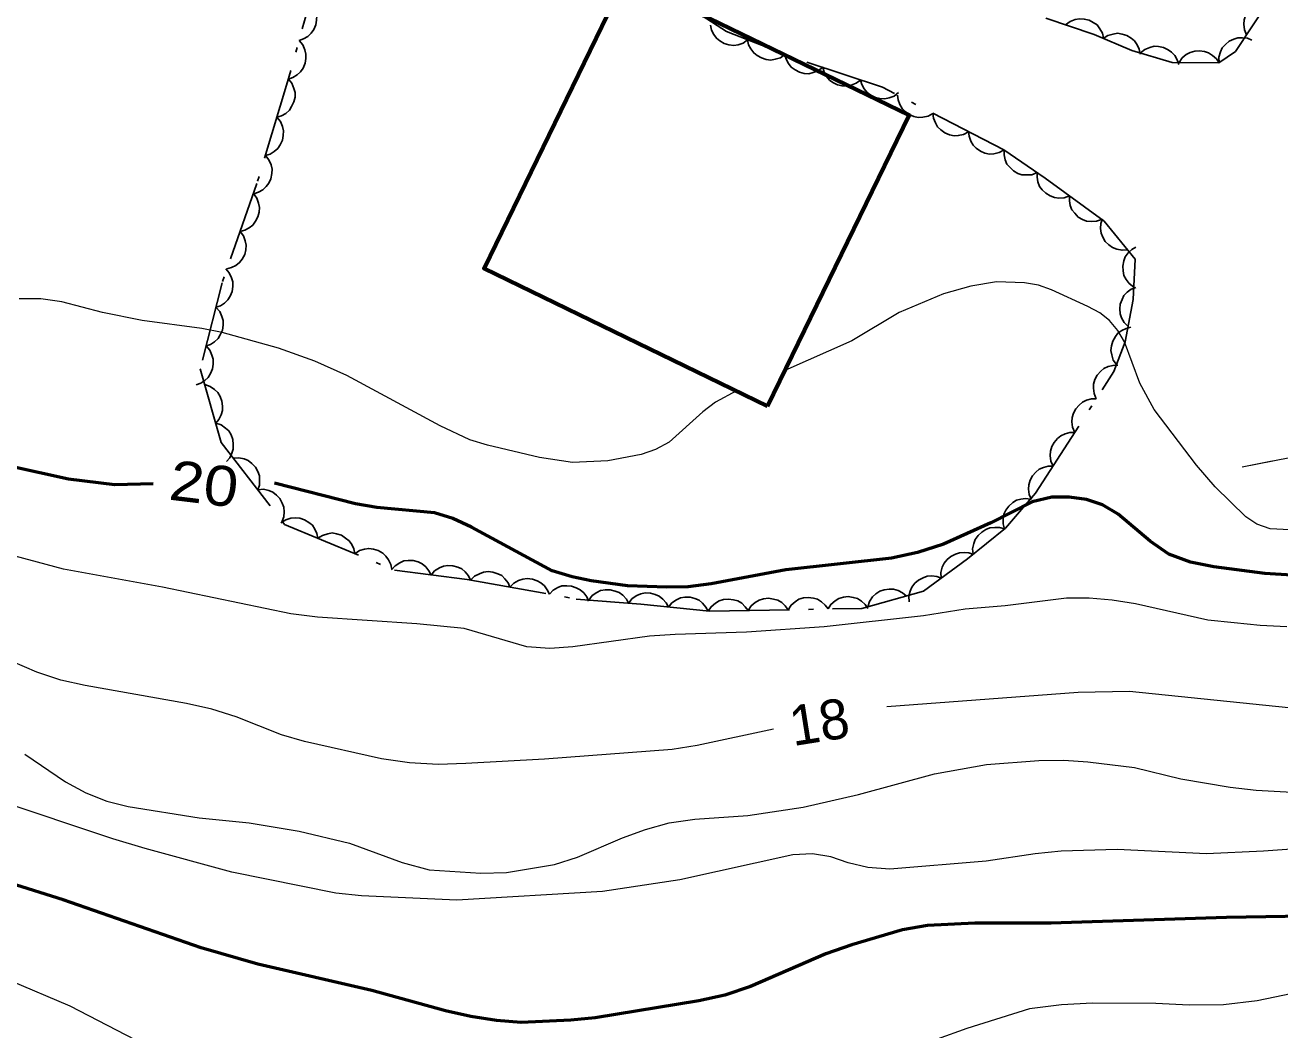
# Model space of a CAD drawing. Extents: x 356765 to 358572, y 5103174 to 5104650.
# Drawn here: x 357323.85 to 357370.96, y 5103651.88 to 5103689.59 of the extents above; entities that cross this region are included whole.
import ezdxf
from ezdxf.enums import TextEntityAlignment as Align

# ---------------------------------------------------------------- set-up
doc = ezdxf.new("R2010")
doc.units = 0
doc.header["$LTSCALE"] = 0.6
doc.linetypes.add('DOT_DASHED', pattern=[7.7, 5, -1.2, 0.3, -1.2])
for name, color, linetype, lineweight in [('1', 7, 'Continuous', 53), ('2', 7, 'Continuous', 13), ('31', 7, 'Continuous', 70), ('37', 7, 'Continuous', 13), ('44', 7, 'Continuous', 25)]:
    doc.layers.add(name, color=color, linetype=linetype, lineweight=lineweight)

msp = doc.modelspace()

# ---------------------------------------------------------------- linework, layer by layer
at = {"layer": '1'}
for points in [[(357328.66, 5103672.37), (357327.22, 5103672.34), (357325.49, 5103672.55), (357321.05, 5103673.53)], [(357371.41, 5103668.95), (357370.4, 5103669.01), (357368.49, 5103669.26), (357367.61, 5103669.43), (357366.8, 5103669.74), (357366.1, 5103670.22), (357364.89, 5103671.24), (357364.3, 5103671.58), (357363.7, 5103671.78), (357363.05, 5103671.87), (357362.4, 5103671.87), (357361.67, 5103671.7), (357360.11, 5103670.91), (357358.34, 5103670.11), (357357.36, 5103669.8), (357356.38, 5103669.59), (357352.41, 5103669.15), (357349.61, 5103668.62), (357348.75, 5103668.51), (357347.95, 5103668.49), (357346.47, 5103668.55), (357345.11, 5103668.73), (357344.4, 5103668.88), (357343.64, 5103669.11), (357340.61, 5103670.75), (357339.92, 5103671.07), (357339.22, 5103671.28), (357337.06, 5103671.48), (357336.26, 5103671.62), (357333.22, 5103672.4)], [(357373.38, 5103656.17), (357368.96, 5103656.09), (357362.36, 5103655.88), (357359.51, 5103655.88), (357357.74, 5103655.79), (357356.79, 5103655.63), (357354.89, 5103655.07), (357353.92, 5103654.73), (357351.09, 5103653.5), (357350.13, 5103653.18), (357349.15, 5103652.96), (357345.26, 5103652.33), (357344.35, 5103652.24), (357342.48, 5103652.15), (357341.55, 5103652.23), (357340.59, 5103652.38), (357339.64, 5103652.59), (357336.87, 5103653.36), (357332.59, 5103654.34), (357330.46, 5103654.95), (357325.29, 5103656.76), (357323.3, 5103657.38)]]:
    msp.add_lwpolyline(points, dxfattribs=at)
at = {"layer": '2'}
for points in [[(357371.83, 5103670.62), (357370.6, 5103670.68), (357370.1, 5103670.86), (357369.68, 5103671.13), (357368.54, 5103672.26), (357367.83, 5103673.07), (357366.25, 5103675.16), (357365.71, 5103676.15), (357365.13, 5103677.7), (357364.88, 5103678.13), (357364.57, 5103678.51), (357364.2, 5103678.79), (357363.75, 5103679.03), (357362.39, 5103679.66), (357361.9, 5103679.83), (357361.37, 5103679.92), (357360.33, 5103679.96), (357359.36, 5103679.8), (357358.33, 5103679.51), (357356.67, 5103678.8), (357354.89, 5103677.74), (357352.38, 5103676.63)], [(357350.56, 5103675.86), (357349.78, 5103675.44), (357349.3, 5103675.08), (357348.03, 5103673.94), (357347.52, 5103673.66), (357346.98, 5103673.48), (357345.73, 5103673.24), (357344.41, 5103673.17), (357343.17, 5103673.36), (357341.21, 5103673.82), (357340.55, 5103674.03), (357339.44, 5103674.55), (357335.93, 5103676.44), (357334.73, 5103676.98), (357333.37, 5103677.47), (357331.25, 5103678.05), (357330.49, 5103678.2), (357328.25, 5103678.51), (357326.76, 5103678.8), (357325.23, 5103679.21), (357324.44, 5103679.32), (357323.63, 5103679.32)], [(357371.23, 5103667.01), (357370.23, 5103667.05), (357369.25, 5103667.15), (357368.26, 5103667.26), (357365.54, 5103667.87), (357364.67, 5103668.01), (357363.8, 5103668.08), (357362.95, 5103668.08), (357360.65, 5103667.8), (357359.15, 5103667.67), (357357.58, 5103667.42), (357353.85, 5103667.01), (357350.94, 5103666.8), (357348.26, 5103666.72), (357347.3, 5103666.65), (357344.42, 5103666.25), (357343.55, 5103666.19), (357342.69, 5103666.26), (357340.34, 5103666.94), (357338.56, 5103667.12), (357334.83, 5103667.37), (357333.83, 5103667.5), (357329.01, 5103668.5), (357325.3, 5103669.17), (357322.82, 5103669.84)], [(357351.95, 5103663.16), (357349.09, 5103662.55), (357348.15, 5103662.4), (357343.35, 5103662.04), (357340.4, 5103661.88), (357339.36, 5103661.84), (357338.29, 5103661.9), (357337.23, 5103662.05), (357334.35, 5103662.7), (357333.48, 5103662.95), (357331.78, 5103663.63), (357330.87, 5103663.92), (357329.92, 5103664.13), (357326.11, 5103664.8), (357325.2, 5103665.01), (357324.3, 5103665.3), (357323.37, 5103665.7)], [(357356.21, 5103664.01), (357363.39, 5103664.55), (357365.32, 5103664.59), (357372.26, 5103663.88)], [(357323.85, 5103662.22), (357325.37, 5103661.19), (357326.13, 5103660.78), (357326.92, 5103660.46), (357327.73, 5103660.26), (357330.39, 5103659.84), (357332.27, 5103659.65), (357334.15, 5103659.33), (357336.03, 5103658.88), (357338.01, 5103658.16), (357339.02, 5103657.88), (357340.97, 5103657.76), (357341.93, 5103657.79), (357343.73, 5103658.08), (357344.59, 5103658.36), (357346.28, 5103659.08), (357347.15, 5103659.4), (357348.04, 5103659.65), (357349, 5103659.79), (357350.99, 5103659.92), (357353.07, 5103660.24), (357355.14, 5103660.71), (357358, 5103661.49), (357359.95, 5103661.84), (357361.91, 5103661.99), (357362.85, 5103662), (357363.75, 5103661.94), (357365.5, 5103661.73), (357367.24, 5103661.3), (357369.1, 5103660.99), (357370.08, 5103660.88), (357372.1, 5103660.76)], [(357371.4, 5103658.66), (357370.35, 5103658.58), (357368.21, 5103658.49), (357364.85, 5103658.65), (357362.75, 5103658.59), (357361.78, 5103658.49), (357359.94, 5103658.21), (357356.32, 5103657.91), (357355.49, 5103657.97), (357354.75, 5103658.15), (357354.1, 5103658.37), (357353.42, 5103658.48), (357352.68, 5103658.45), (357348.44, 5103657.51), (357345.53, 5103657.07), (357340.06, 5103656.75), (357336.49, 5103656.91), (357335.52, 5103657.01), (357331.62, 5103657.8), (357328.36, 5103658.69), (357327.15, 5103659.05), (357322.76, 5103660.51)], [(357330.12, 5103650.4), (357325.55, 5103652.76), (357323.31, 5103653.72)], [(357372.7, 5103653.51), (357370.11, 5103652.97), (357368.85, 5103652.82), (357367.56, 5103652.8), (357366.31, 5103652.86), (357363.93, 5103652.88), (357362.76, 5103652.82), (357361.56, 5103652.67), (357359.21, 5103651.93), (357354.75, 5103650.32)]]:
    msp.add_lwpolyline(points, dxfattribs=at)
at = {"layer": '31'}
msp.add_lwpolyline([(357351.73, 5103675.29), (357341.09, 5103680.46), (357346.4, 5103691.38), (357357.04, 5103686.22), (357351.73, 5103675.29)], close=True, dxfattribs=at)
at = {"layer": '37'}
msp.add_line((357370.68, 5103673.22), (357369.55, 5103673), dxfattribs=at)
msp.add_lwpolyline([(357389.5, 5103727.57), (357408.99, 5103722.25), (357413.44, 5103721.04), (357416.96, 5103720.09), (357459.82, 5103708.97), (357459.88, 5103708.96), (357455.48, 5103681.88), (357453.27, 5103680.9), (357433.86, 5103685.59), (357369.55, 5103673)], dxfattribs=at)
at = {"layer": '44', "linetype": 'DOT_DASHED'}
for points in [[(357335.07, 5103692.34), (357333.71, 5103687.47), (357332.56, 5103683.65), (357331.25, 5103679.92), (357330.43, 5103676.69), (357331.22, 5103673.92), (357333.6, 5103670.85), (357337.72, 5103669.13), (357340.45, 5103668.78), (357344.54, 5103668.05), (357346.97, 5103667.86), (357349.55, 5103667.59), (357355.27, 5103667.7), (357357.59, 5103668.35), (357359.24, 5103669.56), (357360.66, 5103670.71), (357361.79, 5103672.02), (357364.73, 5103676.59), (357365.16, 5103677.71), (357365.46, 5103679.29), (357365.53, 5103680.81), (357364.37, 5103682.23), (357362.15, 5103683.85), (357360.6, 5103684.91), (357356.05, 5103687.26), (357352.59, 5103688.41), (357350.19, 5103689.35), (357348.19, 5103690.66)], [(357362.18, 5103689.85), (357363.99, 5103689.24), (357365.41, 5103688.64), (357366.92, 5103688.19), (357368.67, 5103688.18), (357369.3, 5103688.61), (357370.52, 5103690.45)]]:
    msp.add_lwpolyline(points, dxfattribs=at)
at = {"layer": '44'}
for points in [[(357334.55, 5103690.46), (357334.68, 5103690.3), (357334.76, 5103690.12), (357334.81, 5103689.96), (357334.8, 5103689.78), (357334.77, 5103689.6), (357334.69, 5103689.43), (357334.6, 5103689.29), (357334.47, 5103689.17), (357334.31, 5103689.08), (357334.14, 5103689.02)], [(357369.71, 5103689.23), (357369.63, 5103689.42), (357369.61, 5103689.63), (357369.62, 5103689.79), (357369.67, 5103689.96), (357369.76, 5103690.12), (357369.89, 5103690.26), (357370.02, 5103690.37), (357370.18, 5103690.43), (357370.36, 5103690.48), (357370.54, 5103690.48)], [(357362.92, 5103689.6), (357363.09, 5103689.73), (357363.28, 5103689.8), (357363.44, 5103689.83), (357363.62, 5103689.82), (357363.8, 5103689.78), (357363.96, 5103689.69), (357364.1, 5103689.6), (357364.21, 5103689.46), (357364.3, 5103689.29), (357364.34, 5103689.12)], [(357350.98, 5103689.04), (357350.81, 5103688.92), (357350.62, 5103688.86), (357350.46, 5103688.83), (357350.28, 5103688.85), (357350.1, 5103688.9), (357349.94, 5103689), (357349.81, 5103689.1), (357349.71, 5103689.24), (357349.63, 5103689.41), (357349.59, 5103689.59)], [(357364.33, 5103689.09), (357364.51, 5103689.21), (357364.7, 5103689.26), (357364.87, 5103689.29), (357365.04, 5103689.26), (357365.22, 5103689.21), (357365.38, 5103689.1), (357365.51, 5103689), (357365.6, 5103688.86), (357365.68, 5103688.69), (357365.72, 5103688.51)], [(357334.14, 5103689.02), (357334.28, 5103688.86), (357334.36, 5103688.67), (357334.4, 5103688.51), (357334.4, 5103688.34), (357334.37, 5103688.16), (357334.29, 5103687.98), (357334.2, 5103687.84), (357334.07, 5103687.73), (357333.91, 5103687.63), (357333.74, 5103687.57)], [(357352.38, 5103688.49), (357352.21, 5103688.37), (357352.02, 5103688.31), (357351.85, 5103688.28), (357351.68, 5103688.3), (357351.5, 5103688.36), (357351.34, 5103688.45), (357351.21, 5103688.55), (357351.1, 5103688.7), (357351.02, 5103688.86), (357350.98, 5103689.04)], [(357365.73, 5103688.55), (357365.89, 5103688.68), (357366.08, 5103688.76), (357366.24, 5103688.8), (357366.41, 5103688.79), (357366.59, 5103688.75), (357366.77, 5103688.67), (357366.9, 5103688.58), (357367.02, 5103688.45), (357367.11, 5103688.29), (357367.17, 5103688.12)], [(357368.68, 5103688.18), (357368.67, 5103688.39), (357368.73, 5103688.59), (357368.8, 5103688.74), (357368.92, 5103688.87), (357369.06, 5103688.99), (357369.23, 5103689.07), (357369.39, 5103689.12), (357369.56, 5103689.12), (357369.75, 5103689.1), (357369.91, 5103689.03)], [(357353.8, 5103688.01), (357353.63, 5103687.88), (357353.44, 5103687.81), (357353.28, 5103687.77), (357353.11, 5103687.78), (357352.93, 5103687.83), (357352.76, 5103687.92), (357352.62, 5103688.01), (357352.52, 5103688.15), (357352.43, 5103688.31), (357352.38, 5103688.48)], [(357367.18, 5103688.19), (357367.29, 5103688.36), (357367.45, 5103688.49), (357367.59, 5103688.57), (357367.77, 5103688.62), (357367.95, 5103688.63), (357368.14, 5103688.6), (357368.29, 5103688.55), (357368.44, 5103688.46), (357368.58, 5103688.33), (357368.68, 5103688.18)], [(357355.22, 5103687.53), (357355.06, 5103687.41), (357354.87, 5103687.34), (357354.71, 5103687.3), (357354.53, 5103687.31), (357354.35, 5103687.35), (357354.18, 5103687.44), (357354.05, 5103687.53), (357353.94, 5103687.67), (357353.85, 5103687.83), (357353.8, 5103688.01)], [(357333.74, 5103687.57), (357333.87, 5103687.41), (357333.95, 5103687.22), (357333.99, 5103687.06), (357333.99, 5103686.89), (357333.95, 5103686.71), (357333.86, 5103686.54), (357333.78, 5103686.4), (357333.64, 5103686.28), (357333.48, 5103686.19), (357333.31, 5103686.14)], [(357356.65, 5103687.06), (357356.48, 5103686.93), (357356.29, 5103686.86), (357356.13, 5103686.83), (357355.95, 5103686.84), (357355.78, 5103686.88), (357355.61, 5103686.97), (357355.47, 5103687.06), (357355.36, 5103687.2), (357355.27, 5103687.36), (357355.22, 5103687.53)], [(357357.94, 5103686.28), (357357.76, 5103686.18), (357357.56, 5103686.14), (357357.39, 5103686.13), (357357.22, 5103686.17), (357357.05, 5103686.24), (357356.9, 5103686.35), (357356.78, 5103686.46), (357356.69, 5103686.62), (357356.63, 5103686.79), (357356.61, 5103686.97)], [(357333.31, 5103686.14), (357333.44, 5103685.98), (357333.52, 5103685.79), (357333.56, 5103685.63), (357333.55, 5103685.45), (357333.52, 5103685.27), (357333.43, 5103685.1), (357333.34, 5103684.96), (357333.21, 5103684.85), (357333.05, 5103684.75), (357332.88, 5103684.7)], [(357359.27, 5103685.59), (357359.09, 5103685.49), (357358.89, 5103685.45), (357358.73, 5103685.44), (357358.56, 5103685.48), (357358.38, 5103685.55), (357358.23, 5103685.66), (357358.11, 5103685.78), (357358.03, 5103685.93), (357357.96, 5103686.1), (357357.94, 5103686.28)], [(357360.61, 5103684.91), (357360.42, 5103684.81), (357360.22, 5103684.76), (357360.06, 5103684.75), (357359.89, 5103684.79), (357359.72, 5103684.86), (357359.56, 5103684.98), (357359.45, 5103685.09), (357359.36, 5103685.24), (357359.3, 5103685.42), (357359.27, 5103685.59)], [(357332.88, 5103684.7), (357333.01, 5103684.54), (357333.09, 5103684.35), (357333.13, 5103684.19), (357333.12, 5103684.02), (357333.08, 5103683.83), (357333, 5103683.66), (357332.91, 5103683.53), (357332.78, 5103683.41), (357332.62, 5103683.32), (357332.44, 5103683.26)], [(357361.85, 5103684.06), (357361.65, 5103683.98), (357361.45, 5103683.97), (357361.28, 5103683.97), (357361.12, 5103684.03), (357360.96, 5103684.12), (357360.82, 5103684.26), (357360.71, 5103684.38), (357360.65, 5103684.54), (357360.61, 5103684.73), (357360.61, 5103684.91)], [(357363.06, 5103683.18), (357362.87, 5103683.11), (357362.66, 5103683.1), (357362.5, 5103683.12), (357362.34, 5103683.18), (357362.18, 5103683.28), (357362.04, 5103683.41), (357361.94, 5103683.54), (357361.88, 5103683.71), (357361.85, 5103683.89), (357361.85, 5103684.07)], [(357332.43, 5103683.27), (357332.55, 5103683.1), (357332.62, 5103682.91), (357332.65, 5103682.75), (357332.64, 5103682.57), (357332.59, 5103682.4), (357332.5, 5103682.23), (357332.41, 5103682.09), (357332.27, 5103681.99), (357332.1, 5103681.9), (357331.93, 5103681.85)], [(357364.27, 5103682.3), (357364.08, 5103682.23), (357363.88, 5103682.22), (357363.71, 5103682.23), (357363.55, 5103682.3), (357363.39, 5103682.39), (357363.26, 5103682.53), (357363.15, 5103682.66), (357363.09, 5103682.82), (357363.06, 5103683), (357363.06, 5103683.18)], [(357365.24, 5103681.16), (357365.04, 5103681.14), (357364.84, 5103681.18), (357364.68, 5103681.24), (357364.54, 5103681.34), (357364.41, 5103681.47), (357364.32, 5103681.64), (357364.25, 5103681.79), (357364.23, 5103681.96), (357364.24, 5103682.15), (357364.3, 5103682.32)], [(357331.93, 5103681.85), (357332.05, 5103681.69), (357332.12, 5103681.5), (357332.16, 5103681.33), (357332.14, 5103681.16), (357332.1, 5103680.98), (357332, 5103680.81), (357331.91, 5103680.68), (357331.77, 5103680.57), (357331.61, 5103680.49), (357331.43, 5103680.44)], [(357365.48, 5103679.76), (357365.31, 5103679.89), (357365.19, 5103680.05), (357365.11, 5103680.2), (357365.08, 5103680.37), (357365.07, 5103680.55), (357365.11, 5103680.74), (357365.16, 5103680.89), (357365.27, 5103681.04), (357365.4, 5103681.17), (357365.55, 5103681.26)], [(357331.39, 5103680.45), (357331.52, 5103680.3), (357331.61, 5103680.11), (357331.66, 5103679.96), (357331.66, 5103679.78), (357331.63, 5103679.6), (357331.55, 5103679.42), (357331.47, 5103679.28), (357331.34, 5103679.16), (357331.19, 5103679.06), (357331.02, 5103679)], [(357365.27, 5103678.28), (357365.12, 5103678.43), (357365.02, 5103678.61), (357364.97, 5103678.76), (357364.95, 5103678.94), (357364.97, 5103679.12), (357365.04, 5103679.3), (357365.11, 5103679.45), (357365.23, 5103679.57), (357365.38, 5103679.68), (357365.55, 5103679.75)], [(357331.02, 5103679), (357331.16, 5103678.84), (357331.24, 5103678.66), (357331.29, 5103678.5), (357331.29, 5103678.33), (357331.26, 5103678.14), (357331.18, 5103677.97), (357331.1, 5103677.83), (357330.97, 5103677.71), (357330.82, 5103677.61), (357330.65, 5103677.55)], [(357364.83, 5103676.85), (357364.71, 5103677.02), (357364.65, 5103677.22), (357364.62, 5103677.38), (357364.64, 5103677.55), (357364.69, 5103677.73), (357364.79, 5103677.9), (357364.88, 5103678.03), (357365.03, 5103678.13), (357365.19, 5103678.21), (357365.37, 5103678.25)], [(357330.65, 5103677.55), (357330.79, 5103677.39), (357330.87, 5103677.21), (357330.92, 5103677.05), (357330.92, 5103676.87), (357330.89, 5103676.69), (357330.81, 5103676.51), (357330.73, 5103676.37), (357330.6, 5103676.25), (357330.45, 5103676.15), (357330.28, 5103676.09)], [(357364.07, 5103675.56), (357363.99, 5103675.76), (357363.97, 5103675.96), (357363.97, 5103676.12), (357364.02, 5103676.29), (357364.11, 5103676.45), (357364.24, 5103676.6), (357364.36, 5103676.7), (357364.52, 5103676.78), (357364.7, 5103676.82), (357364.88, 5103676.83)], [(357330.6, 5103676.1), (357330.8, 5103676.03), (357330.96, 5103675.92), (357331.09, 5103675.8), (357331.18, 5103675.65), (357331.24, 5103675.48), (357331.26, 5103675.29), (357331.26, 5103675.13), (357331.21, 5103674.96), (357331.13, 5103674.79), (357331.01, 5103674.65)], [(357363.26, 5103674.3), (357363.18, 5103674.5), (357363.15, 5103674.7), (357363.16, 5103674.86), (357363.21, 5103675.03), (357363.3, 5103675.19), (357363.43, 5103675.33), (357363.55, 5103675.44), (357363.71, 5103675.51), (357363.89, 5103675.56), (357364.07, 5103675.56)], [(357331.01, 5103674.65), (357331.21, 5103674.59), (357331.38, 5103674.47), (357331.5, 5103674.36), (357331.59, 5103674.21), (357331.65, 5103674.04), (357331.67, 5103673.85), (357331.67, 5103673.68), (357331.62, 5103673.52), (357331.54, 5103673.35), (357331.42, 5103673.21)], [(357362.45, 5103673.04), (357362.37, 5103673.23), (357362.34, 5103673.44), (357362.35, 5103673.6), (357362.4, 5103673.77), (357362.49, 5103673.93), (357362.62, 5103674.07), (357362.74, 5103674.18), (357362.9, 5103674.25), (357363.08, 5103674.3), (357363.26, 5103674.3)], [(357331.67, 5103673.34), (357331.88, 5103673.35), (357332.08, 5103673.31), (357332.23, 5103673.25), (357332.37, 5103673.14), (357332.5, 5103673), (357332.59, 5103672.84), (357332.65, 5103672.68), (357332.66, 5103672.51), (357332.65, 5103672.32), (357332.59, 5103672.15)], [(357361.64, 5103671.78), (357361.55, 5103671.97), (357361.53, 5103672.17), (357361.54, 5103672.34), (357361.59, 5103672.51), (357361.68, 5103672.67), (357361.8, 5103672.81), (357361.93, 5103672.92), (357362.09, 5103672.99), (357362.27, 5103673.04), (357362.45, 5103673.04)], [(357332.59, 5103672.15), (357332.8, 5103672.17), (357333, 5103672.12), (357333.15, 5103672.06), (357333.29, 5103671.95), (357333.42, 5103671.82), (357333.51, 5103671.65), (357333.57, 5103671.5), (357333.58, 5103671.32), (357333.57, 5103671.14), (357333.51, 5103670.97)], [(357360.62, 5103670.67), (357360.57, 5103670.87), (357360.58, 5103671.07), (357360.6, 5103671.24), (357360.68, 5103671.39), (357360.79, 5103671.54), (357360.94, 5103671.67), (357361.07, 5103671.76), (357361.24, 5103671.8), (357361.42, 5103671.82), (357361.6, 5103671.8)], [(357333.46, 5103670.91), (357333.64, 5103671.02), (357333.83, 5103671.08), (357334, 5103671.1), (357334.17, 5103671.08), (357334.35, 5103671.02), (357334.51, 5103670.92), (357334.64, 5103670.82), (357334.73, 5103670.67), (357334.81, 5103670.51), (357334.85, 5103670.33)], [(357334.85, 5103670.33), (357335.02, 5103670.44), (357335.22, 5103670.5), (357335.38, 5103670.53), (357335.55, 5103670.5), (357335.73, 5103670.45), (357335.89, 5103670.34), (357336.02, 5103670.24), (357336.12, 5103670.1), (357336.2, 5103669.93), (357336.23, 5103669.75)], [(357359.45, 5103669.73), (357359.43, 5103669.94), (357359.48, 5103670.14), (357359.53, 5103670.29), (357359.64, 5103670.44), (357359.77, 5103670.56), (357359.93, 5103670.66), (357360.08, 5103670.72), (357360.26, 5103670.74), (357360.44, 5103670.73), (357360.62, 5103670.68)], [(357336.23, 5103669.75), (357336.41, 5103669.87), (357336.6, 5103669.92), (357336.76, 5103669.95), (357336.94, 5103669.92), (357337.11, 5103669.87), (357337.28, 5103669.77), (357337.4, 5103669.66), (357337.5, 5103669.52), (357337.58, 5103669.35), (357337.62, 5103669.17)], [(357337.61, 5103669.14), (357337.75, 5103669.3), (357337.92, 5103669.41), (357338.07, 5103669.48), (357338.24, 5103669.5), (357338.43, 5103669.49), (357338.61, 5103669.44), (357338.76, 5103669.37), (357338.9, 5103669.26), (357339.01, 5103669.11), (357339.1, 5103668.95)], [(357358.25, 5103668.83), (357358.24, 5103669.04), (357358.29, 5103669.24), (357358.36, 5103669.39), (357358.47, 5103669.53), (357358.61, 5103669.65), (357358.78, 5103669.74), (357358.93, 5103669.79), (357359.11, 5103669.8), (357359.29, 5103669.78), (357359.46, 5103669.72)], [(357339.1, 5103668.95), (357339.23, 5103669.11), (357339.41, 5103669.22), (357339.56, 5103669.28), (357339.73, 5103669.31), (357339.92, 5103669.3), (357340.1, 5103669.24), (357340.25, 5103669.18), (357340.38, 5103669.07), (357340.5, 5103668.92), (357340.58, 5103668.76)], [(357340.58, 5103668.76), (357340.73, 5103668.91), (357340.91, 5103669), (357341.06, 5103669.06), (357341.24, 5103669.08), (357341.42, 5103669.06), (357341.6, 5103669), (357341.75, 5103668.93), (357341.87, 5103668.81), (357341.99, 5103668.66), (357342.06, 5103668.49)], [(357357.04, 5103667.95), (357357.03, 5103668.16), (357357.08, 5103668.35), (357357.15, 5103668.5), (357357.26, 5103668.64), (357357.4, 5103668.76), (357357.57, 5103668.85), (357357.72, 5103668.91), (357357.9, 5103668.92), (357358.08, 5103668.89), (357358.25, 5103668.83)], [(357342.06, 5103668.49), (357342.2, 5103668.64), (357342.38, 5103668.74), (357342.54, 5103668.8), (357342.71, 5103668.82), (357342.9, 5103668.8), (357343.08, 5103668.73), (357343.22, 5103668.66), (357343.35, 5103668.54), (357343.46, 5103668.39), (357343.54, 5103668.23)], [(357343.54, 5103668.23), (357343.68, 5103668.38), (357343.86, 5103668.48), (357344.01, 5103668.54), (357344.19, 5103668.55), (357344.37, 5103668.53), (357344.55, 5103668.47), (357344.7, 5103668.4), (357344.83, 5103668.28), (357344.94, 5103668.13), (357345.01, 5103667.97)], [(357345.02, 5103668.01), (357345.15, 5103668.18), (357345.32, 5103668.29), (357345.46, 5103668.37), (357345.64, 5103668.4), (357345.82, 5103668.4), (357346.01, 5103668.35), (357346.16, 5103668.3), (357346.3, 5103668.19), (357346.43, 5103668.05), (357346.51, 5103667.9)], [(357346.52, 5103667.91), (357346.65, 5103668.07), (357346.82, 5103668.18), (357346.97, 5103668.25), (357347.14, 5103668.28), (357347.33, 5103668.27), (357347.51, 5103668.22), (357347.66, 5103668.16), (357347.8, 5103668.05), (357347.92, 5103667.91), (357348.01, 5103667.75)], [(357348.01, 5103667.75), (357348.14, 5103667.91), (357348.31, 5103668.02), (357348.46, 5103668.09), (357348.63, 5103668.12), (357348.82, 5103668.12), (357349, 5103668.07), (357349.16, 5103668.01), (357349.29, 5103667.89), (357349.41, 5103667.75), (357349.5, 5103667.6)], [(357349.5, 5103667.59), (357349.61, 5103667.76), (357349.77, 5103667.9), (357349.91, 5103667.98), (357350.08, 5103668.03), (357350.26, 5103668.05), (357350.45, 5103668.02), (357350.61, 5103667.98), (357350.76, 5103667.89), (357350.89, 5103667.76), (357351, 5103667.62)], [(357351, 5103667.62), (357351.11, 5103667.79), (357351.27, 5103667.92), (357351.41, 5103668.01), (357351.58, 5103668.06), (357351.76, 5103668.08), (357351.95, 5103668.05), (357352.11, 5103668.01), (357352.26, 5103667.92), (357352.39, 5103667.79), (357352.5, 5103667.65)], [(357352.5, 5103667.65), (357352.61, 5103667.82), (357352.77, 5103667.95), (357352.91, 5103668.04), (357353.08, 5103668.09), (357353.26, 5103668.11), (357353.45, 5103668.08), (357353.61, 5103668.04), (357353.76, 5103667.95), (357353.89, 5103667.82), (357354, 5103667.68)], [(357354, 5103667.68), (357354.11, 5103667.85), (357354.27, 5103667.98), (357354.41, 5103668.07), (357354.58, 5103668.12), (357354.76, 5103668.14), (357354.95, 5103668.11), (357355.11, 5103668.07), (357355.26, 5103667.97), (357355.39, 5103667.85), (357355.5, 5103667.7)], [(357355.49, 5103667.76), (357355.56, 5103667.96), (357355.67, 5103668.13), (357355.79, 5103668.25), (357355.94, 5103668.34), (357356.11, 5103668.4), (357356.3, 5103668.42), (357356.46, 5103668.42), (357356.63, 5103668.37), (357356.8, 5103668.28), (357356.93, 5103668.17)]]:
    msp.add_lwpolyline(points, dxfattribs=at)

# ---------------------------------------------------------------- texts
at = {"layer": '1', "width": 1.15}
msp.add_text('20', height=1.5, rotation=353.116, dxfattribs=at).set_placement((357330.4851, 5103671.6324), align=Align.CENTER)
at = {"layer": '2'}
msp.add_text('18', height=1.5, rotation=9.048, dxfattribs=at).set_placement((357353.787, 5103662.7015), align=Align.CENTER)

doc.saveas('drawing.dxf')
